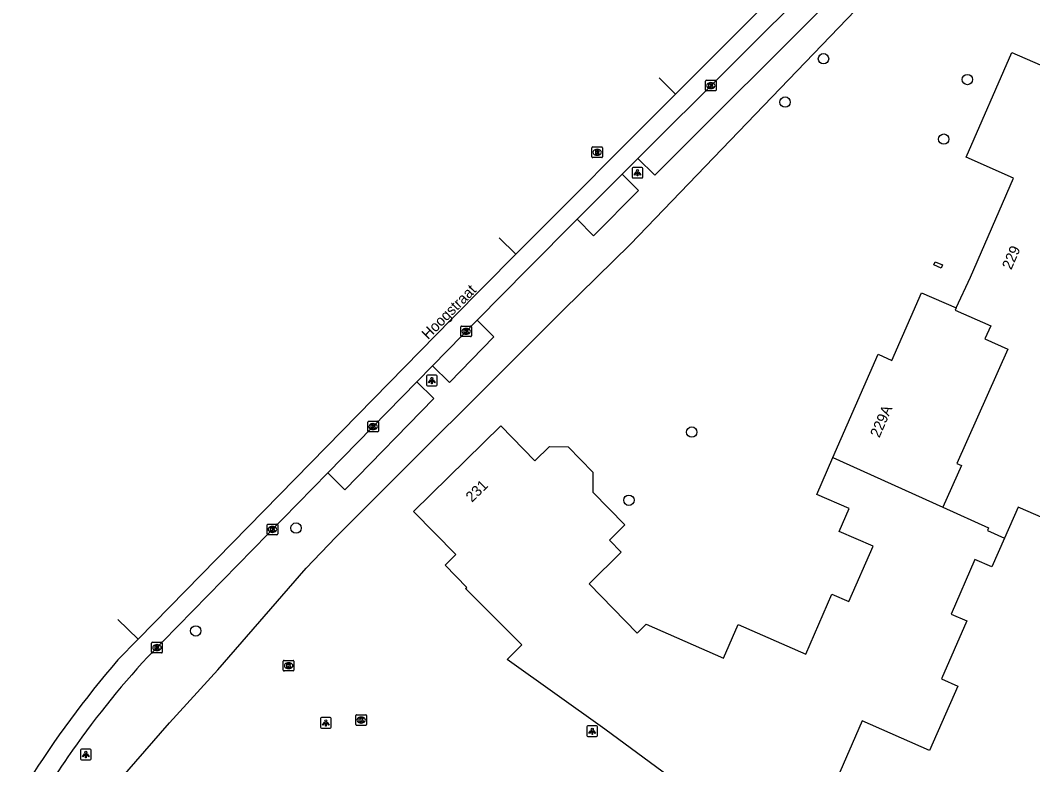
# Model space of a CAD drawing. Extents: x 160356 to 161355, y 381727 to 382845.
# Drawn here: x 160385 to 160480.5, y 382098 to 382168.2 of the extents above; entities that cross this region are included whole.
import ezdxf

# ---------------------------------------------------------------- set-up
doc = ezdxf.new("R2010")
doc.units = 0
for name, color, linetype in [('IMGEO_Boom', 7, 'Continuous'), ('IMGEO_Kolk', 7, 'Continuous'), ('IMGEO_Lichtpunt', 7, 'Continuous'), ('IMGEO_Openbare_ruimte_label', 7, 'Continuous'), ('IMGEO_Pand', 7, 'Continuous'), ('IMGEO_Pand_nummerreeks', 7, 'Continuous'), ('IMGEO_Rijbaan_lokaal_gesloten', 7, 'Continuous'), ('IMGEO_Rijbaan_lokaal_open', 7, 'Continuous'), ('IMGEO_Rioolput', 7, 'Continuous'), ('IMGEO_Voetpad_open', 7, 'Continuous')]:
    doc.layers.add(name, color=color, linetype=linetype)

msp = doc.modelspace()

# ---------------------------------------------------------------- linework, layer by layer
at = {"layer": 'IMGEO_Boom'}
for centre in [(160460.746, 382164.603), (160474.313, 382162.641), (160457.121, 382160.513), (160472.085, 382157.021), (160448.315, 382129.404), (160442.398, 382122.97), (160410.993, 382120.358), (160401.539, 382110.653)]:
    msp.add_circle(centre, 0.489, dxfattribs=at)
at = {"layer": 'IMGEO_Kolk'}
for p, q in [((160449.621, 382161.644), (160449.621, 382162.496)), ((160449.696, 382162.57), (160450.548, 382162.57)), ((160450.109, 382162.35), (160450.134, 382162.35)), ((160450.622, 382162.496), (160450.622, 382161.644)), ((160450.548, 382161.57), (160449.696, 382161.57)), ((160450.132, 382161.79), (160450.107, 382161.79)), ((160426.538, 382138.474), (160426.538, 382139.326)), ((160426.613, 382139.4), (160427.465, 382139.4)), ((160427.539, 382139.326), (160427.539, 382138.474)), ((160427.465, 382138.4), (160426.613, 382138.4)), ((160427.049, 382138.62), (160427.024, 382138.62)), ((160427.026, 382139.18), (160427.051, 382139.18)), ((160417.765, 382129.497), (160417.765, 382130.349)), ((160417.84, 382130.423), (160418.692, 382130.423)), ((160418.253, 382130.203), (160418.278, 382130.203)), ((160418.766, 382130.349), (160418.766, 382129.497)), ((160418.692, 382129.423), (160417.84, 382129.423)), ((160418.276, 382129.643), (160418.251, 382129.643)), ((160408.269, 382119.801), (160408.269, 382120.653)), ((160408.344, 382120.727), (160409.196, 382120.727)), ((160408.757, 382120.507), (160408.782, 382120.507)), ((160409.27, 382120.653), (160409.27, 382119.801)), ((160409.196, 382119.727), (160408.344, 382119.727)), ((160408.78, 382119.947), (160408.755, 382119.947)), ((160397.377, 382108.658), (160397.377, 382109.51)), ((160397.452, 382109.584), (160398.304, 382109.584)), ((160397.888, 382108.804), (160397.863, 382108.804)), ((160397.865, 382109.364), (160397.89, 382109.364)), ((160398.378, 382109.51), (160398.378, 382108.658)), ((160398.304, 382108.584), (160397.452, 382108.584)), ((160409.792, 382106.952), (160409.792, 382107.804)), ((160409.867, 382107.878), (160410.719, 382107.878)), ((160410.793, 382107.804), (160410.793, 382106.952)), ((160410.719, 382106.878), (160409.867, 382106.878)), ((160410.303, 382107.098), (160410.278, 382107.098)), ((160410.28, 382107.658), (160410.305, 382107.658)), ((160416.637, 382101.827), (160416.637, 382102.679)), ((160416.712, 382102.753), (160417.564, 382102.753)), ((160417.125, 382102.533), (160417.15, 382102.533)), ((160417.638, 382102.679), (160417.638, 382101.827)), ((160417.564, 382101.753), (160416.712, 382101.753)), ((160417.148, 382101.973), (160417.123, 382101.973))]:
    msp.add_line(p, q, dxfattribs=at)
for points in [[(160449.621, 382161.644), (160449.621, 382162.496)], [(160449.696, 382162.57), (160450.548, 382162.57)], [(160449.942, 382162.27), (160450.065, 382162.27), (160450.065, 382162.119), (160450.195, 382162.27), (160450.359, 382162.27), (160450.213, 382162.119), (160450.366, 382161.87), (160450.214, 382161.87), (160450.129, 382162.034), (160450.065, 382161.967), (160450.065, 382161.87), (160449.942, 382161.87), (160449.942, 382162.27)], [(160450.622, 382162.496), (160450.622, 382161.644)], [(160450.548, 382161.57), (160449.696, 382161.57)], [(160426.538, 382138.474), (160426.538, 382139.326)], [(160426.613, 382139.4), (160427.465, 382139.4)], [(160427.539, 382139.326), (160427.539, 382138.474)], [(160427.465, 382138.4), (160426.613, 382138.4)], [(160426.859, 382139.1), (160426.982, 382139.1), (160426.982, 382138.949), (160427.112, 382139.1), (160427.276, 382139.1), (160427.13, 382138.949), (160427.283, 382138.7), (160427.131, 382138.7), (160427.046, 382138.864), (160426.982, 382138.797), (160426.982, 382138.7), (160426.859, 382138.7), (160426.859, 382139.1)], [(160417.765, 382129.497), (160417.765, 382130.349)], [(160417.84, 382130.423), (160418.692, 382130.423)], [(160418.086, 382130.123), (160418.209, 382130.123), (160418.209, 382129.972), (160418.339, 382130.123), (160418.503, 382130.123), (160418.357, 382129.972), (160418.51, 382129.723), (160418.358, 382129.723), (160418.273, 382129.887), (160418.209, 382129.82), (160418.209, 382129.723), (160418.086, 382129.723), (160418.086, 382130.123)], [(160418.766, 382130.349), (160418.766, 382129.497)], [(160418.692, 382129.423), (160417.84, 382129.423)], [(160408.269, 382119.801), (160408.269, 382120.653)], [(160408.344, 382120.727), (160409.196, 382120.727)], [(160408.59, 382120.427), (160408.713, 382120.427), (160408.713, 382120.276), (160408.843, 382120.427), (160409.007, 382120.427), (160408.861, 382120.276), (160409.014, 382120.027), (160408.862, 382120.027), (160408.777, 382120.191), (160408.713, 382120.124), (160408.713, 382120.027), (160408.59, 382120.027), (160408.59, 382120.427)], [(160409.27, 382120.653), (160409.27, 382119.801)], [(160409.196, 382119.727), (160408.344, 382119.727)], [(160397.377, 382108.658), (160397.377, 382109.51)], [(160397.452, 382109.584), (160398.304, 382109.584)], [(160397.698, 382109.284), (160397.821, 382109.284), (160397.821, 382109.133), (160397.951, 382109.284), (160398.115, 382109.284), (160397.969, 382109.133), (160398.122, 382108.884), (160397.97, 382108.884), (160397.885, 382109.048), (160397.821, 382108.981), (160397.821, 382108.884), (160397.698, 382108.884), (160397.698, 382109.284)], [(160398.378, 382109.51), (160398.378, 382108.658)], [(160398.304, 382108.584), (160397.452, 382108.584)], [(160409.792, 382106.952), (160409.792, 382107.804)], [(160409.867, 382107.878), (160410.719, 382107.878)], [(160410.793, 382107.804), (160410.793, 382106.952)], [(160410.719, 382106.878), (160409.867, 382106.878)], [(160410.113, 382107.578), (160410.236, 382107.578), (160410.236, 382107.427), (160410.366, 382107.578), (160410.53, 382107.578), (160410.384, 382107.427), (160410.537, 382107.178), (160410.385, 382107.178), (160410.3, 382107.342), (160410.236, 382107.275), (160410.236, 382107.178), (160410.113, 382107.178), (160410.113, 382107.578)], [(160416.637, 382101.827), (160416.637, 382102.679)], [(160416.712, 382102.753), (160417.564, 382102.753)], [(160416.958, 382102.453), (160417.081, 382102.453), (160417.081, 382102.302), (160417.211, 382102.453), (160417.375, 382102.453), (160417.229, 382102.302), (160417.382, 382102.053), (160417.23, 382102.053), (160417.145, 382102.217), (160417.081, 382102.15), (160417.081, 382102.053), (160416.958, 382102.053), (160416.958, 382102.453)], [(160417.638, 382102.679), (160417.638, 382101.827)], [(160417.564, 382101.753), (160416.712, 382101.753)]]:
    msp.add_lwpolyline(points, dxfattribs=at)
for centre, start, end in [((160449.698, 382162.494), 91.55205, 178.44795), ((160449.698, 382162.494), 91.55205, 178.44795), ((160450.546, 382162.494), 1.55205, 88.44795), ((160450.546, 382162.494), 1.55205, 88.44795), ((160449.698, 382161.646), 181.55205, 268.44795), ((160449.698, 382161.646), 181.55205, 268.44795), ((160450.546, 382161.646), 271.55205, 358.44795), ((160450.546, 382161.646), 271.55205, 358.44795), ((160426.615, 382139.324), 91.55205, 178.44795), ((160426.615, 382139.324), 91.55205, 178.44795), ((160427.463, 382139.324), 1.55205, 88.44795), ((160427.463, 382139.324), 1.55205, 88.44795), ((160426.615, 382138.476), 181.55205, 268.44795), ((160426.615, 382138.476), 181.55205, 268.44795), ((160427.463, 382138.476), 271.55205, 358.44795), ((160427.463, 382138.476), 271.55205, 358.44795), ((160417.842, 382130.347), 91.55205, 178.44795), ((160417.842, 382130.347), 91.55205, 178.44795), ((160418.69, 382130.347), 1.55205, 88.44795), ((160418.69, 382130.347), 1.55205, 88.44795), ((160417.842, 382129.499), 181.55205, 268.44795), ((160417.842, 382129.499), 181.55205, 268.44795), ((160418.69, 382129.499), 271.55205, 358.44795), ((160418.69, 382129.499), 271.55205, 358.44795), ((160408.346, 382120.651), 91.55205, 178.44795), ((160408.346, 382120.651), 91.55205, 178.44795), ((160409.194, 382120.651), 1.55205, 88.44795), ((160409.194, 382120.651), 1.55205, 88.44795), ((160408.346, 382119.803), 181.55205, 268.44795), ((160408.346, 382119.803), 181.55205, 268.44795), ((160409.194, 382119.803), 271.55205, 358.44795), ((160409.194, 382119.803), 271.55205, 358.44795), ((160397.454, 382109.508), 91.55205, 178.44795), ((160397.454, 382109.508), 91.55205, 178.44795), ((160398.302, 382109.508), 1.55205, 88.44795), ((160398.302, 382109.508), 1.55205, 88.44795), ((160397.454, 382108.66), 181.55205, 268.44795), ((160397.454, 382108.66), 181.55205, 268.44795), ((160398.302, 382108.66), 271.55205, 358.44795), ((160398.302, 382108.66), 271.55205, 358.44795), ((160409.869, 382107.802), 91.55205, 178.44795), ((160409.869, 382107.802), 91.55205, 178.44795), ((160410.717, 382107.802), 1.55205, 88.44795), ((160410.717, 382107.802), 1.55205, 88.44795), ((160409.869, 382106.954), 181.55205, 268.44795), ((160409.869, 382106.954), 181.55205, 268.44795), ((160410.717, 382106.954), 271.55205, 358.44795), ((160410.717, 382106.954), 271.55205, 358.44795), ((160416.714, 382102.677), 91.55205, 178.44795), ((160416.714, 382102.677), 91.55205, 178.44795), ((160417.562, 382102.677), 1.55205, 88.44795), ((160417.562, 382102.677), 1.55205, 88.44795), ((160416.714, 382101.829), 181.55205, 268.44795), ((160416.714, 382101.829), 181.55205, 268.44795), ((160417.562, 382101.829), 271.55205, 358.44795), ((160417.562, 382101.829), 271.55205, 358.44795)]:
    msp.add_arc(centre, 0.0765, start, end, dxfattribs=at)
for centre, major_axis, ratio, start_param, end_param in [((160450.108, 382162.07), (-0.387, 0.002), 0.722429, 4.712389, 7.853982), ((160450.133, 382162.07), (-0.39, 0.002), 0.717154, 1.570796, 4.712389), ((160427.025, 382138.9), (-0.387, 0.002), 0.722429, 4.712389, 7.853982), ((160427.05, 382138.9), (-0.39, 0.002), 0.717154, 1.570796, 4.712389), ((160418.252, 382129.923), (-0.387, 0.002), 0.722429, 4.712389, 7.853982), ((160418.277, 382129.923), (-0.39, 0.002), 0.717154, 1.570796, 4.712389), ((160408.756, 382120.227), (-0.387, 0.002), 0.722429, 4.712389, 7.853982), ((160408.781, 382120.227), (-0.39, 0.002), 0.717154, 1.570796, 4.712389), ((160397.864, 382109.084), (-0.387, 0.002), 0.722429, 4.712389, 7.853982), ((160397.889, 382109.084), (-0.39, 0.002), 0.717154, 1.570796, 4.712389), ((160410.279, 382107.378), (-0.387, 0.002), 0.722429, 4.712389, 7.853982), ((160410.304, 382107.378), (-0.39, 0.002), 0.717154, 1.570796, 4.712389), ((160417.124, 382102.253), (-0.387, 0.002), 0.722429, 4.712389, 7.853982), ((160417.149, 382102.253), (-0.39, 0.002), 0.717154, 1.570796, 4.712389)]:
    msp.add_ellipse(centre, major_axis=major_axis, ratio=ratio, start_param=start_param, end_param=end_param, dxfattribs=at)
at = {"layer": 'IMGEO_Lichtpunt'}
for p, q in [((160442.706, 382154.26), (160442.706, 382153.453)), ((160442.706, 382154.26), (160442.706, 382153.453)), ((160443.608, 382154.355), (160442.8, 382154.355)), ((160443.608, 382154.355), (160442.8, 382154.355)), ((160443.702, 382153.453), (160443.702, 382154.26)), ((160443.702, 382153.453), (160443.702, 382154.26)), ((160442.8, 382153.359), (160443.608, 382153.359)), ((160442.8, 382153.359), (160443.608, 382153.359)), ((160423.3, 382134.667), (160423.3, 382133.86)), ((160423.3, 382134.667), (160423.3, 382133.86)), ((160424.202, 382134.762), (160423.394, 382134.762)), ((160424.202, 382134.762), (160423.394, 382134.762)), ((160424.296, 382133.86), (160424.296, 382134.667)), ((160424.296, 382133.86), (160424.296, 382134.667)), ((160423.394, 382133.766), (160424.202, 382133.766)), ((160423.394, 382133.766), (160424.202, 382133.766)), ((160413.306, 382102.384), (160413.306, 382101.577)), ((160413.306, 382102.384), (160413.306, 382101.577)), ((160414.208, 382102.479), (160413.4, 382102.479)), ((160414.208, 382102.479), (160413.4, 382102.479)), ((160414.302, 382101.577), (160414.302, 382102.384)), ((160414.302, 382101.577), (160414.302, 382102.384)), ((160413.4, 382101.483), (160414.208, 382101.483)), ((160413.4, 382101.483), (160414.208, 382101.483)), ((160438.436, 382101.603), (160438.436, 382100.796)), ((160438.436, 382101.603), (160438.436, 382100.796)), ((160439.338, 382101.698), (160438.53, 382101.698)), ((160439.338, 382101.698), (160438.53, 382101.698)), ((160439.432, 382100.796), (160439.432, 382101.603)), ((160439.432, 382100.796), (160439.432, 382101.603)), ((160438.53, 382100.702), (160439.338, 382100.702)), ((160438.53, 382100.702), (160439.338, 382100.702)), ((160390.668, 382099.407), (160390.668, 382098.6)), ((160390.668, 382099.407), (160390.668, 382098.6)), ((160391.57, 382099.502), (160390.762, 382099.502)), ((160391.57, 382099.502), (160390.762, 382099.502)), ((160391.664, 382098.6), (160391.664, 382099.407)), ((160391.664, 382098.6), (160391.664, 382099.407)), ((160390.762, 382098.506), (160391.57, 382098.506)), ((160390.762, 382098.506), (160391.57, 382098.506))]:
    msp.add_line(p, q, dxfattribs=at)
for points in [[(160443.08, 382153.924), (160443.119, 382153.896), (160442.931, 382153.634), (160442.893, 382153.661), (160443.08, 382153.924)], [(160443.182, 382153.876), (160443.229, 382153.876), (160443.229, 382153.554), (160443.182, 382153.554), (160443.182, 382153.876)], [(160443.292, 382153.896), (160443.33, 382153.923), (160443.517, 382153.661), (160443.478, 382153.633), (160443.292, 382153.896)], [(160423.674, 382134.331), (160423.713, 382134.303), (160423.525, 382134.041), (160423.487, 382134.068), (160423.674, 382134.331)], [(160423.776, 382134.283), (160423.823, 382134.283), (160423.823, 382133.961), (160423.776, 382133.961), (160423.776, 382134.283)], [(160423.886, 382134.303), (160423.924, 382134.33), (160424.111, 382134.068), (160424.072, 382134.04), (160423.886, 382134.303)], [(160413.68, 382102.048), (160413.719, 382102.02), (160413.531, 382101.758), (160413.493, 382101.785), (160413.68, 382102.048)], [(160413.892, 382102.02), (160413.93, 382102.047), (160414.117, 382101.785), (160414.078, 382101.757), (160413.892, 382102.02)], [(160413.782, 382102), (160413.829, 382102), (160413.829, 382101.678), (160413.782, 382101.678), (160413.782, 382102)], [(160438.81, 382101.267), (160438.849, 382101.239), (160438.661, 382100.977), (160438.623, 382101.004), (160438.81, 382101.267)], [(160438.912, 382101.219), (160438.959, 382101.219), (160438.959, 382100.897), (160438.912, 382100.897), (160438.912, 382101.219)], [(160439.022, 382101.239), (160439.06, 382101.266), (160439.247, 382101.004), (160439.208, 382100.976), (160439.022, 382101.239)], [(160391.042, 382099.071), (160391.081, 382099.043), (160390.893, 382098.781), (160390.855, 382098.808), (160391.042, 382099.071)], [(160391.144, 382099.023), (160391.191, 382099.023), (160391.191, 382098.701), (160391.144, 382098.701), (160391.144, 382099.023)], [(160391.254, 382099.043), (160391.292, 382099.07), (160391.479, 382098.808), (160391.44, 382098.78), (160391.254, 382099.043)]]:
    msp.add_lwpolyline(points, dxfattribs=at)
for centre in [(160443.205, 382154.058), (160423.799, 382134.465), (160413.805, 382102.182), (160438.935, 382101.401), (160391.167, 382099.205)]:
    msp.add_circle(centre, 0.0994, dxfattribs=at)
for centre, start, end in [((160442.8, 382154.26), 90, 180), ((160442.8, 382154.26), 90, 180), ((160443.608, 382154.26), 0, 90), ((160443.608, 382154.26), 0, 90), ((160442.8, 382153.453), 180, 270), ((160442.8, 382153.453), 180, 270), ((160443.608, 382153.453), 270, 0), ((160443.608, 382153.453), 270, 360), ((160423.394, 382134.667), 90, 180), ((160423.394, 382134.667), 90, 180), ((160424.202, 382134.667), 0, 90), ((160424.202, 382134.667), 0, 90), ((160423.394, 382133.86), 180, 270), ((160423.394, 382133.86), 180, 270), ((160424.202, 382133.86), 270, 0), ((160424.202, 382133.86), 270, 360), ((160413.4, 382102.384), 90, 180), ((160413.4, 382102.384), 90, 180), ((160414.208, 382102.384), 0, 90), ((160414.208, 382102.384), 0, 90), ((160413.4, 382101.577), 180, 270), ((160413.4, 382101.577), 180, 270), ((160414.208, 382101.577), 270, 0), ((160414.208, 382101.577), 270, 360), ((160438.53, 382101.603), 90, 180), ((160438.53, 382101.603), 90, 180), ((160439.338, 382101.603), 0, 90), ((160439.338, 382101.603), 0, 90), ((160438.53, 382100.796), 180, 270), ((160438.53, 382100.796), 180, 270), ((160439.338, 382100.796), 270, 0), ((160439.338, 382100.796), 270, 360), ((160390.762, 382099.407), 90, 180), ((160390.762, 382099.407), 90, 180), ((160391.57, 382099.407), 0, 90), ((160391.57, 382099.407), 0, 90), ((160390.762, 382098.6), 180, 270), ((160390.762, 382098.6), 180, 270), ((160391.57, 382098.6), 270, 0), ((160391.57, 382098.6), 270, 360)]:
    msp.add_arc(centre, 0.0946, start, end, dxfattribs=at)
at = {"layer": 'IMGEO_Pand'}
for points in [[(160473.257, 382141.119), (160474.597, 382144.015), (160478.68, 382153.35), (160474.2, 382155.306), (160478.523, 382165.202), (160494.77, 382158.105)], [(160471.145, 382145.176), (160471.274, 382145.469), (160471.979, 382145.161), (160471.851, 382144.867), (160471.145, 382145.176)], [(160461.641, 382126.997), (160465.901, 382136.735), (160467.204, 382136.165), (160469.995, 382142.546), (160473.257, 382141.119)], [(160473.257, 382141.119), (160473.163, 382140.909), (160476.519, 382139.409), (160475.974, 382138.19), (160478.129, 382137.227), (160473.306, 382126.435), (160473.746, 382126.238), (160471.998, 382122.328)], [(160452.312, 382092.392), (160440.13, 382101.384), (160430.897, 382107.973), (160432.278, 382109.34), (160426.99, 382114.645), (160427.111, 382114.764), (160425.055, 382116.859), (160426.069, 382117.854), (160422.083, 382121.916), (160430.305, 382129.984), (160433.531, 382126.696), (160434.9, 382128.039), (160436.657, 382128.023), (160439.003, 382125.632), (160438.985, 382123.751), (160442.021, 382120.657), (160440.546, 382119.209), (160441.662, 382118.072), (160438.63, 382115.096), (160443.183, 382110.457), (160444.019, 382111.278), (160451.324, 382108.083), (160452.712, 382111.254), (160459.074, 382108.471), (160461.547, 382114.126), (160463.139, 382113.43), (160465.418, 382118.64), (160462.216, 382120.041), (160463.161, 382122.2), (160460.124, 382123.528), (160461.641, 382126.997)], [(160461.641, 382126.997), (160471.998, 382122.328)], [(160471.998, 382122.328), (160476.32, 382120.38), (160476.21, 382120.12), (160477.825, 382119.406)], [(160485.098, 382119.701), (160479.101, 382122.324), (160477.825, 382119.406)], [(160477.825, 382119.406), (160476.635, 382116.686), (160475.029, 382117.389), (160472.778, 382112.244), (160474.267, 382111.593), (160471.877, 382106.129), (160473.404, 382105.461), (160470.752, 382099.396), (160464.403, 382102.173), (160461.973, 382096.619)]]:
    msp.add_lwpolyline(points, dxfattribs=at)
at = {"layer": 'IMGEO_Rijbaan_lokaal_gesloten'}
for points in [[(160446.775, 382161.263), (160452.104, 382166.578), (160482.965, 382197.347)], [(160443.24, 382155.193), (160460.462, 382172.382)], [(160443.24, 382155.193), (160441.753, 382153.708)], [(160437.507, 382149.466), (160441.753, 382153.708)], [(160437.507, 382149.466), (160432.845, 382144.808), (160428.067, 382139.946)], [(160396.112, 382109.878), (160425.683, 382140.065), (160431.731, 382146.162)], [(160423.857, 382135.644), (160428.067, 382139.946)], [(160423.857, 382135.644), (160422.374, 382134.126)], [(160413.982, 382125.549), (160422.374, 382134.126)], [(160413.982, 382125.549), (160397.007, 382108.218)], [(160394.184, 382111.721), (160396.112, 382109.878)], [(160394.197, 382107.923), (160396.112, 382109.878)]]:
    msp.add_lwpolyline(points, dxfattribs=at)
for centre, radius, start, end in [((160465.095, 382046.736), 93.65, 139.20487, 147.98851), ((160461.08, 382049.294), 87.048, 137.39757, 145.34658), ((160473.477, 382041.385), 101.745, 145.65201, 150.4303)]:
    msp.add_arc(centre, radius, start, end, dxfattribs=at)
at = {"layer": 'IMGEO_Rijbaan_lokaal_open'}
for points in [[(160445.256, 382162.81), (160446.775, 382161.263)], [(160431.731, 382146.162), (160446.775, 382161.263)], [(160430.168, 382147.718), (160431.731, 382146.162)]]:
    msp.add_lwpolyline(points, dxfattribs=at)
at = {"layer": 'IMGEO_Rioolput'}
for p, q in [((160438.899, 382155.357), (160438.899, 382156.209)), ((160438.974, 382156.283), (160439.826, 382156.283)), ((160439.387, 382156.063), (160439.412, 382156.063)), ((160439.9, 382156.209), (160439.9, 382155.357)), ((160439.826, 382155.283), (160438.974, 382155.283)), ((160439.41, 382155.503), (160439.385, 382155.503))]:
    msp.add_line(p, q, dxfattribs=at)
for points in [[(160438.899, 382155.357), (160438.899, 382156.209)], [(160438.974, 382156.283), (160439.826, 382156.283)], [(160439.488, 382155.981), (160439.236, 382155.983), (160439.236, 382155.583)], [(160439.236, 382155.583), (160439.36, 382155.583), (160439.36, 382155.745), (160439.371, 382155.745)], [(160439.414, 382155.902), (160439.36, 382155.902), (160439.36, 382155.821)], [(160439.36, 382155.821), (160439.412, 382155.821)], [(160439.418, 382155.716), (160439.489, 382155.583), (160439.629, 382155.583), (160439.564, 382155.709)], [(160439.9, 382156.209), (160439.9, 382155.357)], [(160439.826, 382155.283), (160438.974, 382155.283)]]:
    msp.add_lwpolyline(points, dxfattribs=at)
for centre, radius, start, end in [((160438.976, 382156.207), 0.0765, 91.55205, 178.44795), ((160438.976, 382156.207), 0.0765, 91.55205, 178.44795), ((160439.37, 382155.692), 0.0533, 26.02933, 88.69889), ((160439.396, 382156.01), 0.19, 274.7715, 282.96867), ((160439.42, 382155.806), 0.0964, 77.00612, 93.18647), ((160439.434, 382155.863), 0.0378, 276.66336, 79.67722), ((160439.487, 382155.871), 0.109, 350.36119, 89.41601), ((160439.485, 382155.871), 0.112, 277.58423, 350.98172), ((160439.469, 382155.656), 0.108, 29.51342, 73.79051), ((160439.824, 382156.207), 0.0765, 1.55205, 88.44795), ((160439.824, 382156.207), 0.0765, 1.55205, 88.44795), ((160438.976, 382155.359), 0.0765, 181.55205, 268.44795), ((160438.976, 382155.359), 0.0765, 181.55205, 268.44795), ((160439.824, 382155.359), 0.0765, 271.55205, 358.44795), ((160439.824, 382155.359), 0.0765, 271.55205, 358.44795)]:
    msp.add_arc(centre, radius, start, end, dxfattribs=at)
for centre, major_axis, ratio, start_param, end_param in [((160439.386, 382155.783), (-0.387, 0.002), 0.722429, 4.712389, 7.853982), ((160439.411, 382155.783), (-0.39, 0.002), 0.717154, 1.570796, 4.712389)]:
    msp.add_ellipse(centre, major_axis=major_axis, ratio=ratio, start_param=start_param, end_param=end_param, dxfattribs=at)
at = {"layer": 'IMGEO_Voetpad_open'}
for points in [[(160394.41, 382096.662), (160399.063, 382101.977), (160403.61, 382106.983), (160411.966, 382116.562), (160414.747, 382119.51), (160436.177, 382140.906), (160442.501, 382147.099), (160481.828, 382188.002)], [(160460.462, 382172.382), (160462.07, 382170.835), (160444.846, 382153.61), (160443.24, 382155.193)], [(160441.753, 382153.708), (160443.291, 382152.188), (160439.064, 382147.901), (160437.507, 382149.466)], [(160428.067, 382139.946), (160429.654, 382138.383), (160425.455, 382134.069), (160423.857, 382135.644)], [(160422.374, 382134.126), (160423.991, 382132.564), (160415.612, 382123.955), (160413.982, 382125.549)]]:
    msp.add_lwpolyline(points, dxfattribs=at)

# ---------------------------------------------------------------- texts
at = {"layer": 'IMGEO_Openbare_ruimte_label'}
msp.add_text('Hoogstraat', height=1, rotation=45.16208, dxfattribs=at).set_placement((160423.455, 382138.068))
at = {"layer": 'IMGEO_Pand_nummerreeks'}
for s, rotation, p in [('229', 66.37716, (160478.452, 382144.644)), ('229A', 66.36044, (160466.011, 382128.804)), ('231', 44.45836, (160427.588, 382122.723))]:
    msp.add_text(s, height=1, rotation=rotation, dxfattribs=at).set_placement(p)

doc.saveas('drawing.dxf')
